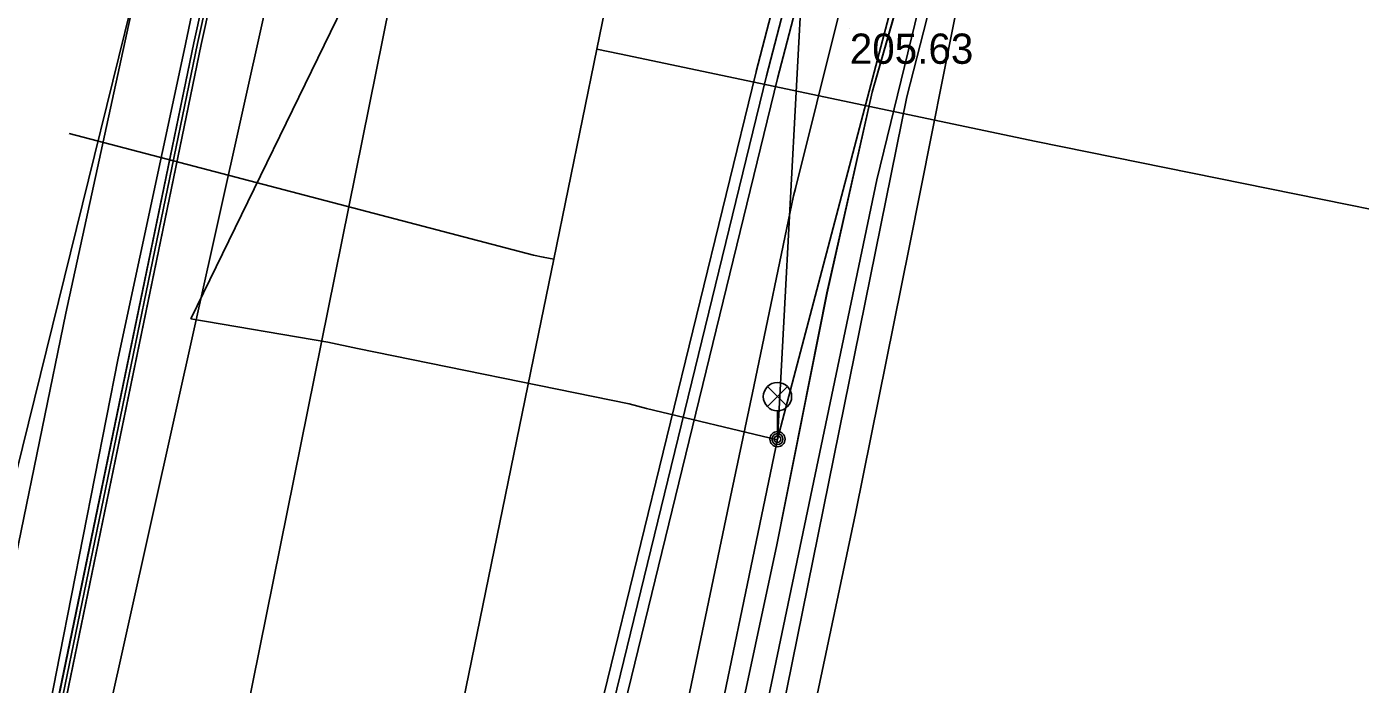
# Model space of a CAD drawing. Extents: x -595540 to -593988, y -1160850 to -1159202.
# Drawn here: x -595511.4 to -595476.09, y -1159473.89 to -1159456.49 of the extents above; entities that cross this region are included whole.
import ezdxf

# ---------------------------------------------------------------- set-up
doc = ezdxf.new("R2010")
doc.units = 0
for name, color, linetype in [('BKOM_kabel koordinační_optický', 7, 'Continuous'), ('BVK-JEDNOTNA_popisy', 7, 'Continuous'), ('BVK-JEDNOTNA_trasa sítě', 7, 'Continuous'), ('BVK-JEDNOTNA_trasa sítě obvodem', 7, 'Continuous'), ('BVK-VODOVOD_trasa sítě', 7, 'Continuous'), ('CETIN_kabel podzemní', 7, 'Continuous'), ('DPMB_kabel', 7, 'Continuous'), ('DPMB_kyneta', 7, 'Continuous'), ('DPMB_trolejové vedení-nosné lano', 7, 'Continuous'), ('DSP-SDEL-VODAFONE_kabel', 7, 'Continuous'), ('EON-NN_kabel', 7, 'Continuous'), ('EON-SDEL_kabel', 7, 'Continuous'), ('INNOGY-NTL_trasa sítě', 7, 'Continuous'), ('INNOGY-STL_trasa sítě', 7, 'Continuous'), ('QUANTCOM_kabel', 7, 'Continuous'), ('TSB_kabel VO', 7, 'Continuous'), ('TSB_lampy VO', 7, 'Continuous')]:
    doc.layers.add(name, color=color, linetype=linetype)

msp = doc.modelspace()

# ---------------------------------------------------------------- linework, layer by layer
at = {"layer": 'BKOM_kabel koordinační_optický'}
msp.add_lwpolyline([(-595512.879, -1159476.273), (-595510.369, -1159464.074), (-595507.715, -1159451.92), (-595506.289, -1159444.851), (-595505.03, -1159439.282), (-595501.7, -1159427.772), (-595498.225, -1159416.288), (-595495.557, -1159406.896), (-595493.079, -1159397.195), (-595490.66, -1159388.381), (-595489.419, -1159385.483), (-595485.314, -1159374.053), (-595485.821, -1159371.018), (-595482.944, -1159360.527), (-595479.716, -1159349.115), (-595476.012, -1159335.951), (-595471.461, -1159320.438), (-595468.372, -1159310.1), (-595466.512, -1159308.541)], dxfattribs=at)
at = {"layer": 'BVK-JEDNOTNA_popisy'}
msp.add_line((-595489.609, -1159456.549), (-595489.609, -1159456.549), dxfattribs=at)
at = {"layer": 'BVK-JEDNOTNA_trasa sítě'}
for points in [[(-595491.81, -1159457.79), (-595490.701, -1159453.517), (-595483.6, -1159426.143), (-595481.039, -1159416.27), (-595479.758, -1159411.333), (-595479.723, -1159411.198), (-595479, -1159408.41)], [(-595502.09, -1159499.87), (-595501.998, -1159499.495), (-595497.301, -1159480.267), (-595491.81, -1159457.79)]]:
    msp.add_lwpolyline(points, dxfattribs=at)
at = {"layer": 'BVK-JEDNOTNA_trasa sítě obvodem'}
for p, q in [((-595492.1, -1159457.715), (-595479.29, -1159408.335)), ((-595491.52, -1159457.865), (-595478.71, -1159408.485))]:
    msp.add_line(p, q, dxfattribs=at)
for points in [[(-595502.381, -1159499.799), (-595502.29, -1159499.424), (-595497.592, -1159480.196), (-595492.101, -1159457.719)], [(-595491.519, -1159457.861), (-595497.01, -1159480.339), (-595501.707, -1159499.567), (-595501.799, -1159499.941)]]:
    msp.add_lwpolyline(points, dxfattribs=at)
at = {"layer": 'BVK-VODOVOD_trasa sítě'}
for p, q in [((-595496.304, -1159457.089), (-595495.705, -1159457.212)), ((-595495.705, -1159457.212), (-595484.675, -1159459.527))]:
    msp.add_line(p, q, dxfattribs=at)
for points in [[(-595496.304, -1159457.089), (-595494.399, -1159447.797), (-595473.372, -1159374.417), (-595453.04, -1159301.13)], [(-595529.291, -1159617.5), (-595514.159, -1159543.939), (-595505.658, -1159502.67), (-595497.983, -1159465.258), (-595497.446, -1159462.645), (-595496.304, -1159457.089)], [(-595497.446, -1159462.645), (-595497.727, -1159462.587), (-595497.985, -1159462.534), (-595510.28, -1159459.322)], [(-595484.675, -1159459.527), (-595467.511, -1159463.005), (-595453.419, -1159465.901), (-595420.939, -1159472.575), (-595389.463, -1159479.043), (-595361.874, -1159484.712), (-595336.445, -1159489.937), (-595310.435, -1159495.281), (-595291.025, -1159499.278), (-595285.285, -1159512.162), (-595286.843, -1159519.601), (-595286.919, -1159519.995)]]:
    msp.add_lwpolyline(points, dxfattribs=at)
at = {"layer": 'CETIN_kabel podzemní'}
for points in [[(-595492.65, -1159480.81), (-595488.1, -1159458.35), (-595487.12, -1159454.52), (-595486.66, -1159453.14), (-595485.39, -1159452.12), (-595481.48, -1159450.64), (-595480.59, -1159450.38), (-595478.77, -1159449.34), (-595478.06, -1159448.66)], [(-595495.99, -1159492.08), (-595494.89, -1159486.96), (-595494.41, -1159483.82), (-595493.8, -1159480.75), (-595491.54, -1159470.2), (-595490.21, -1159463.53), (-595489.02, -1159458.22), (-595487.91, -1159454.36), (-595487.11, -1159451.73), (-595486.59, -1159451.44), (-595485.64, -1159451.56), (-595483.72, -1159451.13)], [(-595515.04, -1159481.86), (-595508.33, -1159454.71)]]:
    msp.add_lwpolyline(points, dxfattribs=at)
at = {"layer": 'DPMB_kabel'}
for points in [[(-595510.632, -1159475.58), (-595506.783, -1159456.962), (-595503.271, -1159441.096), (-595502.334, -1159438.058), (-595502.261, -1159437.416), (-595502.003, -1159436.806), (-595497.255, -1159419.948), (-595491.274, -1159399.309), (-595486.695, -1159384.802), (-595483.083, -1159374.206), (-595482.681, -1159372.07), (-595482.632, -1159371.444), (-595482.779, -1159370.777), (-595472.694, -1159334.91), (-595465.167, -1159308.706)], [(-595510.632, -1159475.58), (-595506.783, -1159456.962), (-595503.271, -1159441.096), (-595502.334, -1159438.058), (-595502.261, -1159437.416), (-595502.003, -1159436.806), (-595497.255, -1159419.948), (-595491.274, -1159399.309), (-595486.695, -1159384.802), (-595483.083, -1159374.205), (-595482.681, -1159372.07), (-595482.632, -1159371.444), (-595482.779, -1159370.777), (-595472.694, -1159334.91), (-595465.167, -1159308.706)], [(-595510.632, -1159475.585), (-595506.782, -1159456.959), (-595503.271, -1159441.097), (-595502.334, -1159438.059), (-595502.26, -1159437.415), (-595502.004, -1159436.806), (-595497.255, -1159419.948), (-595491.274, -1159399.309), (-595486.694, -1159384.801), (-595483.083, -1159374.205), (-595482.681, -1159372.074), (-595482.64, -1159371.435), (-595482.777, -1159370.793), (-595472.694, -1159334.909), (-595465.164, -1159308.707)], [(-595510.632, -1159475.585), (-595506.782, -1159456.959), (-595503.271, -1159441.097), (-595502.334, -1159438.059), (-595502.26, -1159437.415), (-595502.004, -1159436.806), (-595497.255, -1159419.948), (-595491.274, -1159399.309), (-595486.694, -1159384.801), (-595483.083, -1159374.205), (-595482.681, -1159372.074), (-595482.64, -1159371.435), (-595482.777, -1159370.793), (-595472.694, -1159334.909), (-595465.164, -1159308.707)], [(-595465.164, -1159308.707), (-595472.694, -1159334.909), (-595482.777, -1159370.793), (-595482.634, -1159371.453), (-595482.681, -1159372.072), (-595483.083, -1159374.206), (-595486.694, -1159384.801), (-595491.274, -1159399.309), (-595497.255, -1159419.948), (-595502.003, -1159436.805), (-595502.261, -1159437.416), (-595502.334, -1159438.059), (-595503.271, -1159441.097), (-595506.782, -1159456.96), (-595510.63, -1159475.579)], [(-595465.164, -1159308.707), (-595472.694, -1159334.909), (-595482.777, -1159370.793), (-595482.634, -1159371.453), (-595482.68, -1159372.076), (-595483.083, -1159374.205), (-595486.694, -1159384.801), (-595491.274, -1159399.309), (-595497.255, -1159419.948), (-595502.003, -1159436.805), (-595502.261, -1159437.416), (-595502.334, -1159438.059), (-595503.271, -1159441.097), (-595506.782, -1159456.96), (-595510.63, -1159475.579)], [(-595464.876, -1159308.793), (-595472.406, -1159334.991), (-595482.477, -1159370.831), (-595482.63, -1159371.455), (-595482.878, -1159372.029), (-595483.276, -1159374.153), (-595486.885, -1159384.739), (-595491.466, -1159399.249), (-595497.446, -1159419.892), (-595502.197, -1159436.755), (-595502.261, -1159437.415), (-595502.525, -1159438.004), (-595503.467, -1159441.044), (-595506.978, -1159456.918), (-595510.832, -1159475.543)], [(-595510.832, -1159475.538), (-595506.978, -1159456.92), (-595503.468, -1159441.044), (-595502.524, -1159438.004), (-595502.261, -1159437.416), (-595502.197, -1159436.754), (-595497.446, -1159419.893), (-595491.465, -1159399.25), (-595486.885, -1159384.74), (-595483.276, -1159374.154), (-595482.878, -1159372.041), (-595482.63, -1159371.454), (-595482.477, -1159370.831), (-595472.406, -1159334.991), (-595464.876, -1159308.793)], [(-595510.832, -1159475.538), (-595506.978, -1159456.92), (-595503.468, -1159441.044), (-595502.524, -1159438.004), (-595502.261, -1159437.416), (-595502.197, -1159436.754), (-595497.446, -1159419.893), (-595491.465, -1159399.25), (-595486.885, -1159384.74), (-595483.276, -1159374.154), (-595482.878, -1159372.041), (-595482.63, -1159371.455), (-595482.477, -1159370.831), (-595472.406, -1159334.991), (-595464.876, -1159308.793)], [(-595510.832, -1159475.538), (-595506.978, -1159456.92), (-595503.468, -1159441.044), (-595502.524, -1159438.004), (-595502.261, -1159437.416), (-595502.197, -1159436.754), (-595497.446, -1159419.893), (-595491.465, -1159399.25), (-595486.885, -1159384.74), (-595483.276, -1159374.154), (-595482.878, -1159372.041), (-595482.63, -1159371.455), (-595482.477, -1159370.831), (-595472.406, -1159334.991), (-595464.876, -1159308.793)], [(-595464.876, -1159308.793), (-595472.406, -1159334.991), (-595482.477, -1159370.831), (-595482.63, -1159371.455), (-595482.878, -1159372.03), (-595483.276, -1159374.154), (-595486.885, -1159384.74), (-595491.465, -1159399.251), (-595497.446, -1159419.891), (-595502.197, -1159436.753), (-595502.26, -1159437.416), (-595502.526, -1159438.003), (-595503.468, -1159441.045), (-595506.978, -1159456.917), (-595510.831, -1159475.54)], [(-595510.831, -1159475.54), (-595506.978, -1159456.917), (-595503.468, -1159441.045), (-595502.526, -1159438.003), (-595502.26, -1159437.416), (-595502.197, -1159436.753), (-595497.446, -1159419.891), (-595491.465, -1159399.251), (-595486.885, -1159384.74), (-595483.276, -1159374.154), (-595482.878, -1159372.03), (-595482.63, -1159371.455), (-595482.477, -1159370.831), (-595472.406, -1159334.991), (-595464.876, -1159308.793)], [(-595510.831, -1159475.54), (-595506.978, -1159456.917), (-595503.468, -1159441.045), (-595502.526, -1159438.003), (-595502.26, -1159437.416), (-595502.197, -1159436.753), (-595497.446, -1159419.891), (-595491.465, -1159399.251), (-595486.885, -1159384.74), (-595483.276, -1159374.154), (-595482.878, -1159372.03), (-595482.63, -1159371.455), (-595482.477, -1159370.831), (-595472.406, -1159334.991), (-595464.876, -1159308.793)], [(-595510.831, -1159475.539), (-595506.978, -1159456.918), (-595503.468, -1159441.044), (-595502.524, -1159438.004), (-595502.261, -1159437.414), (-595502.197, -1159436.753), (-595497.446, -1159419.892), (-595491.465, -1159399.252), (-595486.885, -1159384.739), (-595485.655, -1159381.129), (-595483.277, -1159374.155), (-595482.878, -1159372.03), (-595482.63, -1159371.455), (-595482.477, -1159370.831), (-595472.406, -1159334.991), (-595464.875, -1159308.796)], [(-595539.58, -1159582.216), (-595539.432, -1159582.219), (-595538.241, -1159581.811), (-595534.15, -1159578.333), (-595531.476, -1159575.393), (-595529.566, -1159565.788), (-595529.488, -1159565.133), (-595529.174, -1159564.486), (-595524.65, -1159542.718), (-595524.928, -1159536.008), (-595523.012, -1159526.84), (-595520.851, -1159516.499), (-595519.845, -1159513.553), (-595518.607, -1159509.986), (-595518.497, -1159509.492), (-595518.227, -1159509.088), (-595516.814, -1159505.197), (-595514.772, -1159496.722), (-595512.512, -1159485.674), (-595511.142, -1159479.647), (-595510.632, -1159475.585), (-595506.782, -1159456.959), (-595503.271, -1159441.097), (-595502.334, -1159438.059)], [(-595539.58, -1159582.216), (-595539.432, -1159582.219), (-595538.241, -1159581.811), (-595534.15, -1159578.333), (-595531.476, -1159575.393), (-595529.566, -1159565.788), (-595529.488, -1159565.133), (-595529.174, -1159564.489), (-595529.174, -1159564.483), (-595524.65, -1159542.718), (-595524.928, -1159536.008), (-595523.012, -1159526.84), (-595520.851, -1159516.499), (-595519.845, -1159513.553), (-595518.607, -1159509.986), (-595518.497, -1159509.492), (-595518.227, -1159509.088), (-595516.814, -1159505.197), (-595514.772, -1159496.722), (-595512.512, -1159485.674), (-595511.142, -1159479.647), (-595510.632, -1159475.585), (-595506.782, -1159456.959), (-595503.271, -1159441.097)]]:
    msp.add_lwpolyline(points, dxfattribs=at)
at = {"layer": 'DPMB_kyneta'}
for points in [[(-595502.26, -1159437.415), (-595502.526, -1159438.002), (-595503.467, -1159441.044), (-595506.978, -1159456.919), (-595510.828, -1159475.54)], [(-595502.26, -1159437.415), (-595502.43, -1159438.03), (-595503.37, -1159441.07), (-595506.88, -1159456.94), (-595510.73, -1159475.56)], [(-595502.26, -1159437.415), (-595502.334, -1159438.058), (-595503.273, -1159441.096), (-595506.782, -1159456.961), (-595510.632, -1159475.58)]]:
    msp.add_lwpolyline(points, dxfattribs=at)
at = {"layer": 'DPMB_trolejové vedení-nosné lano'}
for points in [[(-595495.052, -1159435.982), (-595498.319, -1159446.291), (-595507.057, -1159464.219)], [(-595488.618, -1159438.025), (-595490.518, -1159448.683), (-595491.522, -1159467.424)], [(-595507.057, -1159464.219), (-595503.429, -1159464.841), (-595502.641, -1159465.01), (-595495.455, -1159466.468), (-595494.993, -1159466.591), (-595491.522, -1159467.424)]]:
    msp.add_lwpolyline(points, dxfattribs=at)
at = {"layer": 'DSP-SDEL-VODAFONE_kabel'}
msp.add_lwpolyline([(-595493.802, -1159480.745), (-595491.538, -1159470.202), (-595490.214, -1159463.534), (-595489.017, -1159458.224), (-595487.906, -1159454.362), (-595487.113, -1159451.734), (-595486.592, -1159451.435), (-595485.643, -1159451.561), (-595483.716, -1159451.128), (-595481.908, -1159449.604), (-595480.706, -1159444.854), (-595480.173, -1159442.43), (-595476.637, -1159429.929), (-595476.846, -1159428.194), (-595478.04, -1159425.243), (-595477.992, -1159424.07), (-595477.678, -1159422.533), (-595477.473, -1159421.758), (-595477.698, -1159421.253), (-595503.882, -1159415.679), (-595504.1, -1159414.422), (-595500.701, -1159403.405), (-595497.062, -1159390.725)], dxfattribs=at)
at = {"layer": 'EON-NN_kabel'}
for points in [[(-595490.632, -1159474.918), (-595489.456, -1159469.37), (-595488.027, -1159462.294), (-595486.554, -1159454.87), (-595485.221, -1159449.276), (-595484.396, -1159446.596), (-595483.056, -1159444.787), (-595481.835, -1159444.276), (-595480.595, -1159443.969), (-595479.308, -1159443.455), (-595478.654, -1159442.766), (-595478.482, -1159442.118), (-595478.488, -1159441.5), (-595475.503, -1159431.135), (-595474.639, -1159427.739), (-595472.861, -1159422.577), (-595471.229, -1159416.138), (-595469.635, -1159410.6), (-595468.503, -1159405.168), (-595466.824, -1159398.689), (-595464.77, -1159392.193), (-595462.766, -1159386.582)], [(-595512.147, -1159481.35), (-595510.529, -1159473.109), (-595508.981, -1159465.265), (-595507.236, -1159457.123), (-595505.436, -1159448.528), (-595504.152, -1159443.124), (-595503.584, -1159440.283), (-595503.583, -1159439.845), (-595503.727, -1159439.628), (-595503.937, -1159439.488), (-595504.186, -1159439.417), (-595507.481, -1159438.822), (-595509.108, -1159438.528), (-595510.286, -1159438.459), (-595512.714, -1159438.316), (-595519.292, -1159437.432), (-595522.756, -1159436.79), (-595523.023, -1159436.762), (-595523.231, -1159436.876), (-595523.294, -1159437.078), (-595523.965, -1159439.886), (-595524.005, -1159440.052)]]:
    msp.add_lwpolyline(points, dxfattribs=at)
at = {"layer": 'EON-SDEL_kabel'}
for points in [[(-595492.65, -1159480.811), (-595488.1, -1159458.351), (-595487.12, -1159454.521), (-595486.82, -1159453.541), (-595486.66, -1159453.141), (-595485.39, -1159452.121), (-595481.48, -1159450.641), (-595480.59, -1159450.381), (-595478.77, -1159449.341), (-595478.06, -1159448.661), (-595477.64, -1159447.951), (-595476.11, -1159442.941), (-595473.67, -1159432.161), (-595473.42, -1159431.321), (-595472.65, -1159430.091), (-595472.12, -1159428.361), (-595471.69, -1159426.661), (-595471.14, -1159423.701), (-595472, -1159422.181), (-595472.89, -1159421.441), (-595473.78, -1159420.761), (-595475.79, -1159419.731)], [(-595492.65, -1159480.811), (-595488.1, -1159458.351), (-595487.12, -1159454.521), (-595486.82, -1159453.541)]]:
    msp.add_lwpolyline(points, dxfattribs=at)
at = {"layer": 'INNOGY-NTL_trasa sítě'}
msp.add_lwpolyline([(-595474.88, -1159422.76), (-595475.18, -1159422.68), (-595475.64, -1159422.54), (-595476.05, -1159423.96), (-595477.17, -1159427.84), (-595477.3, -1159428.24), (-595477.31, -1159428.39), (-595477.43, -1159428.78), (-595481.34, -1159442.84), (-595481.73, -1159444.32), (-595483.17, -1159447.02), (-595484.53, -1159449.58), (-595484.85, -1159449.66), (-595488.08, -1159448.86), (-595488.19, -1159449.31), (-595488.24, -1159449.5), (-595491.05, -1159460.77), (-595491.1, -1159460.97), (-595492.15, -1159466.01), (-595492.77, -1159468.93), (-595495.17, -1159480.41)], dxfattribs=at)
at = {"layer": 'INNOGY-STL_trasa sítě'}
for points in [[(-595539.58, -1159590.57), (-595529.66, -1159593.85), (-595517.72, -1159536.65), (-595517.27, -1159534.4), (-595510.17, -1159497.42), (-595509.95, -1159496.28), (-595499.61, -1159445.09), (-595495.94, -1159431.75), (-595489.48, -1159407.69), (-595484.08, -1159387.62), (-595478.29, -1159376.98), (-595474.824, -1159365.098), (-595474.69, -1159364.64), (-595474.58, -1159364.26), (-595457.24, -1159303.77)], [(-595463.68, -1159387.62), (-595470.39, -1159401.23), (-595473.13, -1159411.33), (-595474.07, -1159414.49), (-595475.59, -1159419.89), (-595476.15, -1159421.77), (-595477.79, -1159427.45), (-595482.28, -1159443.17), (-595485.02, -1159445.49), (-595485.36, -1159446.82), (-595486.07, -1159449.22), (-595486.24, -1159449.66), (-595488.89, -1159460.54), (-595492.44, -1159477.48)]]:
    msp.add_lwpolyline(points, dxfattribs=at)
at = {"layer": 'QUANTCOM_kabel'}
msp.add_lwpolyline([(-595492.65, -1159480.81), (-595488.1, -1159458.35), (-595487.12, -1159454.52), (-595486.82, -1159453.54)], dxfattribs=at)
at = {"layer": 'TSB_kabel VO'}
for points in [[(-595489.39, -1159496.69), (-595489.99, -1159498.93), (-595495.47, -1159498.2), (-595497.07, -1159495.62), (-595493.63, -1159477.55), (-595491.524, -1159467.404), (-595485.88, -1159446), (-595483.3, -1159443.42), (-595479.58, -1159441.99), (-595476.71, -1159441.7), (-595474.647, -1159431.191), (-595473.944, -1159426.551), (-595472.397, -1159420.645), (-595462.239, -1159388.2), (-595458.92, -1159375.16), (-595452.04, -1159351.07), (-595450.89, -1159350.79), (-595431.91, -1159283.57), (-595439.46, -1159283.34), (-595437.283, -1159276.086), (-595429.211, -1159247.098), (-595422.2, -1159222.65), (-595417.384, -1159208.179), (-595416.103, -1159204.13)], [(-595512.319, -1159488.453), (-595502.702, -1159445.343), (-595490.005, -1159401.306), (-595488.03, -1159393.74), (-595482.39, -1159375.65), (-595480.04, -1159375.88), (-595486.86, -1159374.94), (-595472.05, -1159322.3), (-595467.35, -1159306.32), (-595465.05, -1159300.32), (-595459.69, -1159299.98), (-595457.01, -1159295.63)]]:
    msp.add_lwpolyline(points, dxfattribs=at)
at = {"layer": 'TSB_lampy VO'}
for p, q in [((-595491.789, -1159466.544), (-595491.259, -1159466.014)), ((-595491.789, -1159466.014), (-595491.259, -1159466.544)), ((-595491.789, -1159466.544), (-595491.259, -1159466.014)), ((-595491.789, -1159466.014), (-595491.259, -1159466.544)), ((-595491.524, -1159466.654), (-595491.524, -1159467.404)), ((-595491.524, -1159466.654), (-595491.524, -1159467.404))]:
    msp.add_line(p, q, dxfattribs=at)
for centre, radius in [((-595491.524, -1159466.279), 0.375), ((-595491.524, -1159466.279), 0.375), ((-595491.524, -1159467.404), 0.2), ((-595491.524, -1159467.404), 0.2), ((-595491.524, -1159467.404), 0.145), ((-595491.524, -1159467.404), 0.145), ((-595491.524, -1159467.404), 0.0876), ((-595491.524, -1159467.404), 0.0876)]:
    msp.add_circle(centre, radius, dxfattribs=at)

# ---------------------------------------------------------------- texts
at = {"layer": 'BVK-JEDNOTNA_popisy'}
msp.add_text('205.63', height=0.8, dxfattribs=at).set_placement((-595489.609, -1159457.474))

doc.saveas('drawing.dxf')
